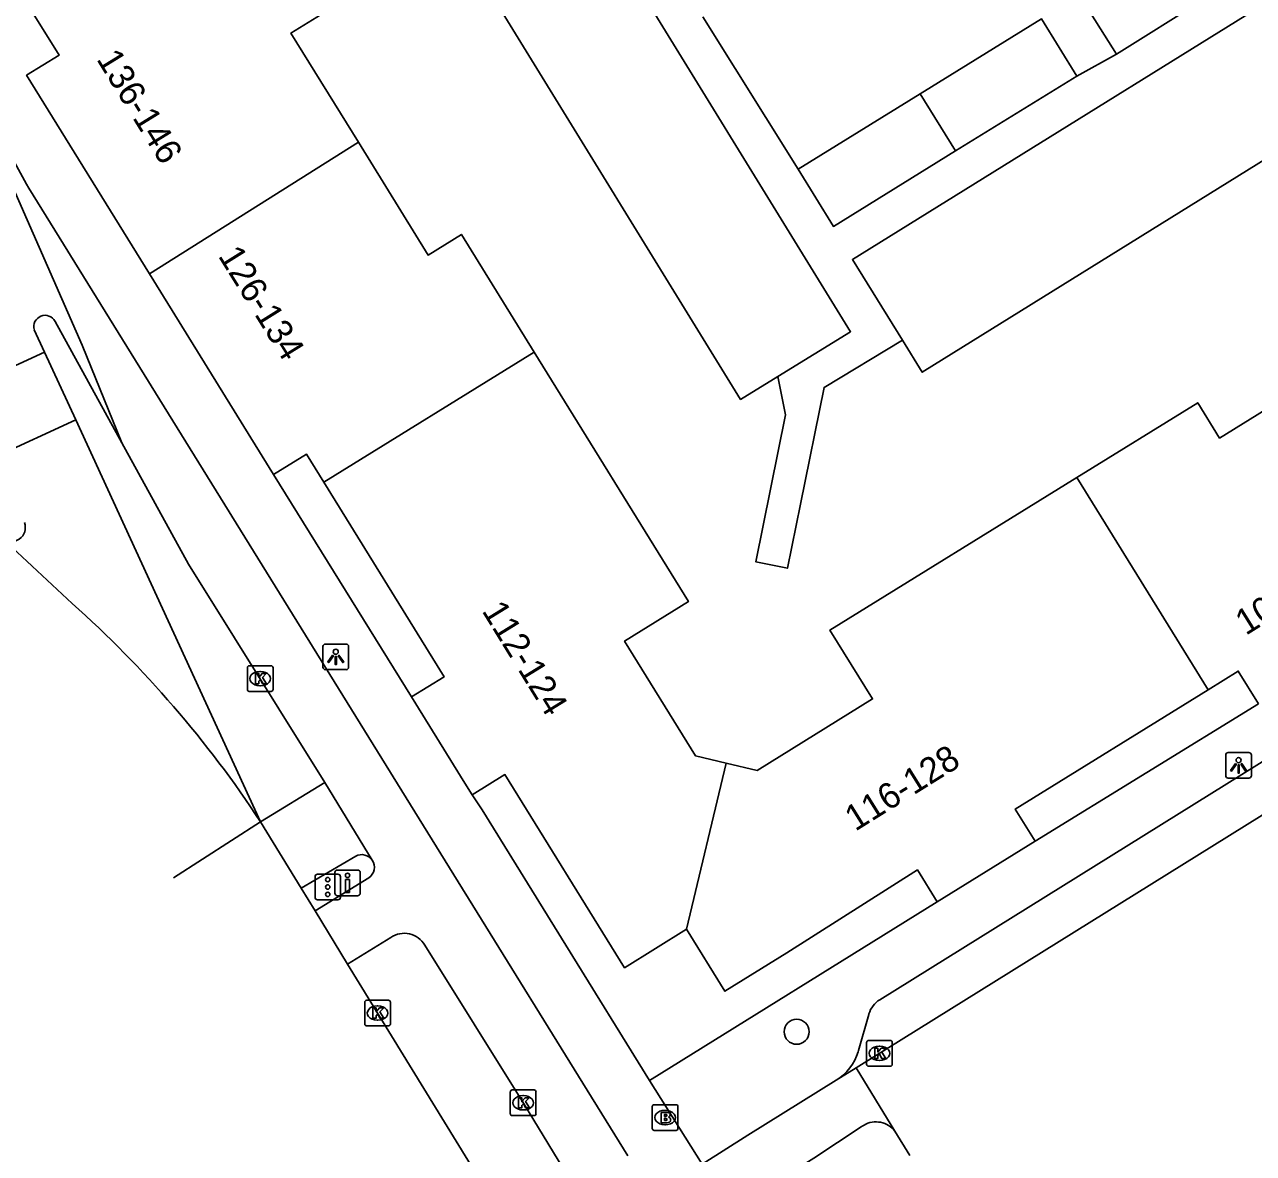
# Model space of a CAD drawing. Extents: x 160379 to 161131, y 383940 to 384849.
# Drawn here: x 160744.08 to 160792, y 384140.05 to 384184.05 of the extents above; entities that cross this region are included whole.
import ezdxf

# ---------------------------------------------------------------- set-up
doc = ezdxf.new("R2010")
doc.units = 0
for name, color, linetype in [('IMGEO_Boom', 7, 'Continuous'), ('IMGEO_Brandkraan', 7, 'Continuous'), ('IMGEO_Drukknoppaal', 7, 'Continuous'), ('IMGEO_Fietspad_open', 7, 'Continuous'), ('IMGEO_Kolk', 7, 'Continuous'), ('IMGEO_Lichtpunt', 7, 'Continuous'), ('IMGEO_Pand', 7, 'Continuous'), ('IMGEO_Pand_nummerreeks', 7, 'Continuous'), ('IMGEO_Rijbaan_lokaal_gesloten', 7, 'Continuous'), ('IMGEO_Rijbaan_lokaal_open', 7, 'Continuous'), ('IMGEO_Verkeersregelinstallatiepaal', 7, 'Continuous'), ('IMGEO_Voetpad_open', 7, 'Continuous')]:
    doc.layers.add(name, color=color, linetype=linetype)

msp = doc.modelspace()

# ---------------------------------------------------------------- linework, layer by layer
at = {"layer": 'IMGEO_Boom'}
msp.add_circle((160774.186, 384144.789), 0.489, dxfattribs=at)
at = {"layer": 'IMGEO_Brandkraan'}
for p, q in [((160768.557, 384141.019), (160768.557, 384141.871)), ((160768.632, 384141.945), (160769.484, 384141.945)), ((160769.045, 384141.725), (160769.07, 384141.725)), ((160769.558, 384141.871), (160769.558, 384141.019)), ((160769.068, 384141.165), (160769.043, 384141.165)), ((160769.484, 384140.945), (160768.632, 384140.945))]:
    msp.add_line(p, q, dxfattribs=at)
for points in [[(160768.557, 384141.019), (160768.557, 384141.871)], [(160768.632, 384141.945), (160769.484, 384141.945)], [(160768.905, 384141.645), (160768.905, 384141.245), (160769.118, 384141.245)], [(160769.136, 384141.645), (160768.905, 384141.645)], [(160769.558, 384141.871), (160769.558, 384141.019)], [(160769.084, 384141.564), (160769.03, 384141.564), (160769.03, 384141.488)], [(160769.03, 384141.488), (160769.083, 384141.488)], [(160769.092, 384141.412), (160769.03, 384141.412), (160769.03, 384141.331)], [(160769.03, 384141.331), (160769.092, 384141.331)], [(160769.484, 384140.945), (160768.632, 384140.945)]]:
    msp.add_lwpolyline(points, dxfattribs=at)
for centre, radius, start, end in [((160768.634, 384141.869), 0.0765, 91.552, 178.448), ((160768.634, 384141.869), 0.0765, 91.552, 178.448), ((160769.14, 384141.5), 0.145, 59.4692, 91.5367), ((160769.165, 384141.547), 0.0922, 285.5137, 58.1501), ((160769.482, 384141.869), 0.0765, 1.552, 88.448), ((160769.482, 384141.869), 0.0765, 1.552, 88.448), ((160769.085, 384141.526), 0.0379, 267.8285, 90.9355), ((160769.093, 384141.371), 0.0404, 269.8759, 90.5077), ((160769.124, 384141.496), 0.251, 268.6676, 293.5347), ((160769.17, 384141.355), 0.105, 301.3115, 78.989), ((160768.634, 384141.021), 0.0765, 181.552, 268.448), ((160768.634, 384141.021), 0.0765, 181.552, 268.448), ((160769.482, 384141.021), 0.0765, 271.552, 358.448), ((160769.482, 384141.021), 0.0765, 271.552, 358.448)]:
    msp.add_arc(centre, radius, start, end, dxfattribs=at)
for centre, major_axis, ratio, start_param, end_param in [((160769.044, 384141.445), (-0.387, 0.002), 0.722429, 4.712389, 7.853982), ((160769.069, 384141.445), (-0.39, 0.002), 0.717154, 1.570796, 4.712389)]:
    msp.add_ellipse(centre, major_axis=major_axis, ratio=ratio, start_param=start_param, end_param=end_param, dxfattribs=at)
at = {"layer": 'IMGEO_Drukknoppaal'}
for p, q in [((160756.178, 384150.193), (160756.178, 384150.993)), ((160756.178, 384150.993), (160756.178, 384150.193)), ((160756.278, 384151.093), (160757.068, 384151.093)), ((160757.068, 384151.093), (160756.278, 384151.093)), ((160757.168, 384150.993), (160757.168, 384150.193)), ((160757.168, 384150.193), (160757.168, 384150.993)), ((160757.068, 384150.093), (160756.278, 384150.093)), ((160756.278, 384150.093), (160757.068, 384150.093))]:
    msp.add_line(p, q, dxfattribs=at)
msp.add_lwpolyline([(160756.748, 384150.718), (160756.748, 384150.218), (160756.598, 384150.218), (160756.598, 384150.718), (160756.748, 384150.718)], dxfattribs=at)
msp.add_circle((160756.673, 384150.883), 0.085, dxfattribs=at)
for centre, start, end in [((160756.278, 384150.993), 90, 180), ((160756.278, 384150.993), 90, 180), ((160757.068, 384150.993), 0, 90), ((160757.068, 384150.993), 360, 90), ((160756.278, 384150.193), 180, 270), ((160756.278, 384150.193), 180, 270), ((160757.068, 384150.193), 270, 0), ((160757.068, 384150.193), 270, 0)]:
    msp.add_arc(centre, 0.1, start, end, dxfattribs=at)
at = {"layer": 'IMGEO_Fietspad_open'}
for points in [[(160741.141, 384183.336), (160744.151, 384177.829), (160744.245, 384177.674), (160759.975, 384152.274), (160767.603, 384139.954)], [(160755.79, 384154.505), (160750.466, 384163.021), (160747.866, 384167.752)], [(160757.634, 384151.476), (160755.79, 384154.505)], [(160755.407, 384149.506), (160757.501, 384150.789)], [(160758.359, 384148.463), (160756.675, 384147.426)], [(160772.634, 384127.056), (160763.532, 384142.006), (160759.682, 384148.16)], [(160776.509, 384143.383), (160775.733, 384142.901)], [(160770.506, 384139.631), (160772.279, 384140.752), (160775.733, 384142.901)], [(160771.629, 384137.853), (160774.857, 384139.859), (160776.707, 384141.083), (160776.742, 384141.109), (160776.813, 384141.153), (160776.887, 384141.192), (160776.965, 384141.223), (160777.045, 384141.247), (160777.127, 384141.265), (160777.211, 384141.274), (160777.294, 384141.276), (160777.378, 384141.271), (160777.461, 384141.259), (160777.542, 384141.238), (160777.622, 384141.211), (160777.698, 384141.177), (160777.771, 384141.136), (160777.84, 384141.089), (160777.905, 384141.036), (160777.965, 384140.977), (160778.019, 384140.913)]]:
    msp.add_lwpolyline(points, dxfattribs=at)
for centre, radius, start, end in [((160757.225, 384151.199), 0.494, 303.986, 34.1007), ((160758.883, 384147.713), 0.915, 29.2388, 124.9618)]:
    msp.add_arc(centre, radius, start, end, dxfattribs=at)
at = {"layer": 'IMGEO_Kolk'}
for p, q in [((160752.767, 384158.129), (160752.767, 384158.981)), ((160752.842, 384159.055), (160753.694, 384159.055)), ((160753.255, 384158.835), (160753.28, 384158.835)), ((160753.768, 384158.981), (160753.768, 384158.129)), ((160753.694, 384158.055), (160752.842, 384158.055)), ((160753.278, 384158.275), (160753.253, 384158.275)), ((160757.345, 384145.093), (160757.345, 384145.945)), ((160757.42, 384146.019), (160758.272, 384146.019)), ((160758.346, 384145.945), (160758.346, 384145.093)), ((160757.833, 384145.799), (160757.858, 384145.799)), ((160758.272, 384145.019), (160757.42, 384145.019)), ((160757.856, 384145.239), (160757.831, 384145.239)), ((160776.912, 384143.522), (160776.912, 384144.374)), ((160776.987, 384144.448), (160777.839, 384144.448)), ((160777.4, 384144.228), (160777.425, 384144.228)), ((160777.913, 384144.374), (160777.913, 384143.522)), ((160777.423, 384143.668), (160777.398, 384143.668)), ((160777.839, 384143.448), (160776.987, 384143.448)), ((160763.021, 384141.594), (160763.021, 384142.446)), ((160763.096, 384142.52), (160763.948, 384142.52)), ((160763.509, 384142.3), (160763.534, 384142.3)), ((160764.022, 384142.446), (160764.022, 384141.594)), ((160763.532, 384141.74), (160763.507, 384141.74)), ((160763.948, 384141.52), (160763.096, 384141.52))]:
    msp.add_line(p, q, dxfattribs=at)
for points in [[(160752.767, 384158.129), (160752.767, 384158.981)], [(160752.842, 384159.055), (160753.694, 384159.055)], [(160753.768, 384158.981), (160753.768, 384158.129)], [(160753.088, 384158.755), (160753.211, 384158.755), (160753.211, 384158.604), (160753.341, 384158.755), (160753.505, 384158.755), (160753.359, 384158.604), (160753.512, 384158.355), (160753.36, 384158.355), (160753.275, 384158.519), (160753.211, 384158.452), (160753.211, 384158.355), (160753.088, 384158.355), (160753.088, 384158.755)], [(160753.694, 384158.055), (160752.842, 384158.055)], [(160757.345, 384145.093), (160757.345, 384145.945)], [(160757.42, 384146.019), (160758.272, 384146.019)], [(160758.346, 384145.945), (160758.346, 384145.093)], [(160757.666, 384145.719), (160757.789, 384145.719), (160757.789, 384145.568), (160757.919, 384145.719), (160758.083, 384145.719), (160757.937, 384145.568), (160758.09, 384145.319), (160757.938, 384145.319), (160757.853, 384145.483), (160757.789, 384145.416), (160757.789, 384145.319), (160757.666, 384145.319), (160757.666, 384145.719)], [(160758.272, 384145.019), (160757.42, 384145.019)], [(160776.912, 384143.522), (160776.912, 384144.374)], [(160776.987, 384144.448), (160777.839, 384144.448)], [(160777.233, 384144.148), (160777.356, 384144.148), (160777.356, 384143.997), (160777.486, 384144.148), (160777.65, 384144.148), (160777.504, 384143.997), (160777.657, 384143.748), (160777.505, 384143.748), (160777.42, 384143.912), (160777.356, 384143.845), (160777.356, 384143.748), (160777.233, 384143.748), (160777.233, 384144.148)], [(160777.913, 384144.374), (160777.913, 384143.522)], [(160777.839, 384143.448), (160776.987, 384143.448)], [(160763.021, 384141.594), (160763.021, 384142.446)], [(160763.096, 384142.52), (160763.948, 384142.52)], [(160763.342, 384142.22), (160763.465, 384142.22), (160763.465, 384142.069), (160763.595, 384142.22), (160763.759, 384142.22), (160763.613, 384142.069), (160763.766, 384141.82), (160763.614, 384141.82), (160763.529, 384141.984), (160763.465, 384141.917), (160763.465, 384141.82), (160763.342, 384141.82), (160763.342, 384142.22)], [(160764.022, 384142.446), (160764.022, 384141.594)], [(160763.948, 384141.52), (160763.096, 384141.52)]]:
    msp.add_lwpolyline(points, dxfattribs=at)
for centre, start, end in [((160752.844, 384158.979), 91.552, 178.448), ((160752.844, 384158.979), 91.552, 178.448), ((160753.692, 384158.979), 1.552, 88.448), ((160753.692, 384158.979), 1.552, 88.448), ((160752.844, 384158.131), 181.552, 268.448), ((160752.844, 384158.131), 181.552, 268.448), ((160753.692, 384158.131), 271.552, 358.448), ((160753.692, 384158.131), 271.552, 358.448), ((160757.422, 384145.943), 91.552, 178.448), ((160757.422, 384145.943), 91.552, 178.448), ((160758.27, 384145.943), 1.552, 88.448), ((160758.27, 384145.943), 1.552, 88.448), ((160757.422, 384145.095), 181.552, 268.448), ((160757.422, 384145.095), 181.552, 268.448), ((160758.27, 384145.095), 271.552, 358.448), ((160758.27, 384145.095), 271.552, 358.448), ((160776.989, 384144.372), 91.552, 178.448), ((160776.989, 384144.372), 91.552, 178.448), ((160777.837, 384144.372), 1.552, 88.448), ((160777.837, 384144.372), 1.552, 88.448), ((160776.989, 384143.524), 181.552, 268.448), ((160776.989, 384143.524), 181.552, 268.448), ((160777.837, 384143.524), 271.552, 358.448), ((160777.837, 384143.524), 271.552, 358.448), ((160763.098, 384142.444), 91.552, 178.448), ((160763.098, 384142.444), 91.552, 178.448), ((160763.946, 384142.444), 1.552, 88.448), ((160763.946, 384142.444), 1.552, 88.448), ((160763.098, 384141.596), 181.552, 268.448), ((160763.098, 384141.596), 181.552, 268.448), ((160763.946, 384141.596), 271.552, 358.448), ((160763.946, 384141.596), 271.552, 358.448)]:
    msp.add_arc(centre, 0.0765, start, end, dxfattribs=at)
for centre, major_axis, ratio, start_param, end_param in [((160753.254, 384158.555), (-0.387, 0.002), 0.722429, 4.712389, 7.853982), ((160753.279, 384158.555), (-0.39, 0.002), 0.717154, 1.570796, 4.712389), ((160757.832, 384145.519), (-0.387, 0.002), 0.722429, 4.712389, 7.853982), ((160757.857, 384145.519), (-0.39, 0.002), 0.717154, 1.570796, 4.712389), ((160777.399, 384143.948), (-0.387, 0.002), 0.722429, 4.712389, 7.853982), ((160777.424, 384143.948), (-0.39, 0.002), 0.717154, 1.570796, 4.712389), ((160763.508, 384142.02), (-0.387, 0.002), 0.722429, 4.712389, 7.853982), ((160763.533, 384142.02), (-0.39, 0.002), 0.717154, 1.570796, 4.712389)]:
    msp.add_ellipse(centre, major_axis=major_axis, ratio=ratio, start_param=start_param, end_param=end_param, dxfattribs=at)
at = {"layer": 'IMGEO_Lichtpunt'}
for p, q in [((160755.716, 384159.805), (160755.716, 384158.998)), ((160755.716, 384159.805), (160755.716, 384158.998)), ((160756.618, 384159.9), (160755.81, 384159.9)), ((160756.618, 384159.9), (160755.81, 384159.9)), ((160756.712, 384158.998), (160756.712, 384159.805)), ((160756.712, 384158.998), (160756.712, 384159.805)), ((160755.81, 384158.904), (160756.618, 384158.904)), ((160755.81, 384158.904), (160756.618, 384158.904)), ((160790.92, 384155.578), (160790.92, 384154.771)), ((160790.92, 384155.578), (160790.92, 384154.771)), ((160791.822, 384155.673), (160791.014, 384155.673)), ((160791.822, 384155.673), (160791.014, 384155.673)), ((160791.916, 384154.771), (160791.916, 384155.578)), ((160791.916, 384154.771), (160791.916, 384155.578)), ((160791.014, 384154.677), (160791.822, 384154.677)), ((160791.014, 384154.677), (160791.822, 384154.677))]:
    msp.add_line(p, q, dxfattribs=at)
for points in [[(160756.09, 384159.469), (160756.129, 384159.441), (160755.941, 384159.179), (160755.903, 384159.206), (160756.09, 384159.469)], [(160756.192, 384159.421), (160756.239, 384159.421), (160756.239, 384159.099), (160756.192, 384159.099), (160756.192, 384159.421)], [(160756.302, 384159.441), (160756.34, 384159.468), (160756.527, 384159.206), (160756.488, 384159.178), (160756.302, 384159.441)], [(160791.294, 384155.242), (160791.333, 384155.214), (160791.145, 384154.952), (160791.107, 384154.979), (160791.294, 384155.242)], [(160791.396, 384155.194), (160791.443, 384155.194), (160791.443, 384154.872), (160791.396, 384154.872), (160791.396, 384155.194)], [(160791.506, 384155.214), (160791.544, 384155.241), (160791.731, 384154.979), (160791.692, 384154.951), (160791.506, 384155.214)]]:
    msp.add_lwpolyline(points, dxfattribs=at)
for centre in [(160756.215, 384159.603), (160791.419, 384155.376)]:
    msp.add_circle(centre, 0.0994, dxfattribs=at)
for centre, start, end in [((160755.81, 384159.805), 90, 180), ((160755.81, 384159.805), 90, 180), ((160756.618, 384159.805), 0, 90), ((160756.618, 384159.805), 0, 90), ((160755.81, 384158.998), 180, 270), ((160755.81, 384158.998), 180, 270), ((160756.618, 384158.998), 270, 0), ((160756.618, 384158.998), 270, 360), ((160791.014, 384155.578), 90, 180), ((160791.014, 384155.578), 90, 180), ((160791.822, 384155.578), 0, 90), ((160791.822, 384155.578), 0, 90), ((160791.014, 384154.771), 180, 270), ((160791.014, 384154.771), 180, 270), ((160791.822, 384154.771), 270, 0), ((160791.822, 384154.771), 270, 360)]:
    msp.add_arc(centre, 0.0946, start, end, dxfattribs=at)
at = {"layer": 'IMGEO_Pand'}
for points in [[(160763.963, 384192.117), (160766.582, 384187.859), (160776.29, 384172.075), (160773.451, 384170.329)], [(160757.095, 384179.468), (160754.466, 384183.721), (160757.003, 384185.29), (160753.517, 384190.843), (160744.088, 384185.011)], [(160773.451, 384170.329), (160772, 384169.436), (160762.292, 384185.22), (160759.673, 384189.478)], [(160778.31, 384171.744), (160776.359, 384174.887), (160797.983, 384188.309), (160800.708, 384183.919)], [(160786.652, 384182.9), (160785.185, 384185.231), (160788.576, 384187.365)], [(160744.088, 384185.011), (160745.431, 384182.861), (160744.158, 384182.074), (160748.945, 384174.33)], [(160790.018, 384185.019), (160786.652, 384182.9)], [(160779.006, 384181.356), (160783.73, 384184.274), (160785.108, 384182.043)], [(160800.708, 384183.919), (160779.084, 384170.497), (160778.31, 384171.744)], [(160785.108, 384182.043), (160780.38, 384179.122)], [(160774.24, 384178.411), (160779.006, 384181.356)], [(160780.38, 384179.122), (160779.006, 384181.356)], [(160748.945, 384174.33), (160757.095, 384179.468)], [(160763.95, 384171.28), (160761.113, 384175.869), (160759.816, 384175.067), (160757.095, 384179.468)], [(160780.38, 384179.122), (160775.618, 384176.18), (160774.24, 384178.411)], [(160748.945, 384174.33), (160753.781, 384166.507)], [(160755.75, 384166.208), (160763.95, 384171.28)], [(160771.442, 384155.257), (160770.244, 384155.54), (160767.476, 384160.018), (160769.963, 384161.555), (160763.95, 384171.28)], [(160785.116, 384166.398), (160789.828, 384169.311), (160790.68, 384167.933), (160794.918, 384170.553)], [(160755.75, 384166.208), (160755.072, 384167.305), (160753.781, 384166.507)], [(160759.165, 384157.847), (160760.439, 384158.623), (160755.75, 384166.208)], [(160785.116, 384166.398), (160775.486, 384160.444), (160777.145, 384157.761), (160772.64, 384154.975), (160771.442, 384155.257)], [(160790.231, 384158.121), (160785.116, 384166.398)], [(160790.231, 384158.121), (160791.404, 384158.846), (160792.196, 384157.566)], [(160783.483, 384152.216), (160782.708, 384153.47), (160790.231, 384158.121)], [(160759.165, 384157.847), (160761.252, 384154.485), (160761.537, 384154.026)], [(160771.442, 384155.257), (160769.893, 384148.783)], [(160761.537, 384154.026), (160762.811, 384154.817), (160767.479, 384147.287), (160769.893, 384148.783)], [(160779.666, 384149.856), (160783.483, 384152.216)], [(160769.893, 384148.783), (160771.389, 384146.369), (160773.803, 384147.866), (160778.898, 384151.098), (160779.666, 384149.856)]]:
    msp.add_lwpolyline(points, dxfattribs=at)
at = {"layer": 'IMGEO_Rijbaan_lokaal_gesloten'}
for points in [[(160745.933, 384161.486), (160743.205, 384164.034)], [(160753.285, 384152.969), (160749.892, 384150.791)], [(160754.871, 384150.387), (160753.285, 384152.969)], [(160755.407, 384149.506), (160754.871, 384150.387)], [(160756.675, 384147.426), (160755.407, 384149.506)], [(160770.647, 384124.673), (160756.675, 384147.426)]]:
    msp.add_lwpolyline(points, dxfattribs=at)
msp.add_arc((160717.162, 384129.219), 43.231, 33.3242, 48.2783, dxfattribs=at)
at = {"layer": 'IMGEO_Rijbaan_lokaal_open'}
for points in [[(160747.866, 384167.752), (160746.328, 384171.551), (160741.141, 384183.336)], [(160747.866, 384167.752), (160745.268, 384172.48)], [(160744.459, 384172.157), (160744.863, 384171.28)], [(160741.715, 384169.832), (160744.863, 384171.28)], [(160744.863, 384171.28), (160746.075, 384168.645)], [(160776.509, 384143.383), (160808.648, 384163.378), (160812.272, 384165.579), (160817.295, 384168.512), (160818.314, 384169.097)], [(160746.075, 384168.645), (160742.913, 384167.191)], [(160746.075, 384168.645), (160753.285, 384152.969)], [(160778.019, 384140.913), (160776.509, 384143.383)], [(160778.597, 384139.966), (160778.019, 384140.913)]]:
    msp.add_lwpolyline(points, dxfattribs=at)
for centre, radius, start, end in [((160744.879, 384172.279), 0.438, 27.3988, 196.1307), ((160743.566, 384164.439), 0.543, 228.2865, 21.1725)]:
    msp.add_arc(centre, radius, start, end, dxfattribs=at)
at = {"layer": 'IMGEO_Verkeersregelinstallatiepaal'}
for p, q in [((160755.408, 384150.032), (160755.408, 384150.832)), ((160755.408, 384150.832), (160755.408, 384150.032)), ((160755.508, 384150.932), (160756.298, 384150.932)), ((160756.298, 384150.932), (160755.508, 384150.932)), ((160756.398, 384150.832), (160756.398, 384150.032)), ((160756.398, 384150.032), (160756.398, 384150.832)), ((160756.298, 384149.932), (160755.508, 384149.932)), ((160755.508, 384149.932), (160756.298, 384149.932))]:
    msp.add_line(p, q, dxfattribs=at)
for centre in [(160755.903, 384150.722), (160755.903, 384150.432), (160755.903, 384150.142)]:
    msp.add_circle(centre, 0.085, dxfattribs=at)
for centre, start, end in [((160755.508, 384150.832), 90, 180), ((160755.508, 384150.832), 90, 180), ((160756.298, 384150.832), 0, 90), ((160756.298, 384150.832), 360, 90), ((160755.508, 384150.032), 180, 270), ((160755.508, 384150.032), 180, 270), ((160756.298, 384150.032), 270, 0), ((160756.298, 384150.032), 270, 0)]:
    msp.add_arc(centre, 0.1, start, end, dxfattribs=at)
at = {"layer": 'IMGEO_Voetpad_open'}
for points in [[(160774.24, 384178.411), (160770.533, 384184.346)], [(160786.652, 384182.9), (160785.108, 384182.043)], [(160778.31, 384171.744), (160775.256, 384169.906), (160774.335, 384165.355), (160773.829, 384162.855), (160772.597, 384163.104), (160773.757, 384168.837), (160773.451, 384170.329)], [(160753.781, 384166.507), (160759.165, 384157.847)], [(160775.733, 384142.901), (160775.88, 384143.001), (160776.018, 384143.115), (160776.145, 384143.241), (160776.26, 384143.377), (160776.363, 384143.523), (160776.452, 384143.678), (160776.526, 384143.84), (160776.587, 384144.008), (160776.601, 384144.057), (160776.997, 384145.461), (160777.004, 384145.486), (160777.034, 384145.57), (160777.072, 384145.651), (160777.116, 384145.728), (160777.168, 384145.801), (160777.225, 384145.869), (160777.289, 384145.932), (160777.357, 384145.989), (160777.431, 384146.039), (160807.722, 384164.884)], [(160792.196, 384157.566), (160783.483, 384152.216)], [(160753.285, 384152.969), (160755.79, 384154.505)], [(160768.445, 384142.894), (160761.922, 384153.442), (160761.537, 384154.026)], [(160756.992, 384151.637), (160754.871, 384150.387)], [(160768.445, 384142.894), (160779.666, 384149.856)], [(160770.506, 384139.631), (160768.445, 384142.894)]]:
    msp.add_lwpolyline(points, dxfattribs=at)
msp.add_arc((160757.223, 384151.197), 0.497, 34.1255, 117.718, dxfattribs=at)

# ---------------------------------------------------------------- texts
at = {"layer": 'IMGEO_Pand_nummerreeks'}
for s, rotation, p in [('136-146', 301.6385, (160746.863, 384182.704)), ('126-134', 301.9536, (160751.605, 384175.033)), ('106-114', 31.9277, (160791.699, 384160.218)), ('112-124', 301.5984, (160761.891, 384161.197)), ('116-128', 31.971, (160776.473, 384152.583))]:
    msp.add_text(s, height=1, rotation=rotation, dxfattribs=at).set_placement(p)

doc.saveas('drawing.dxf')
